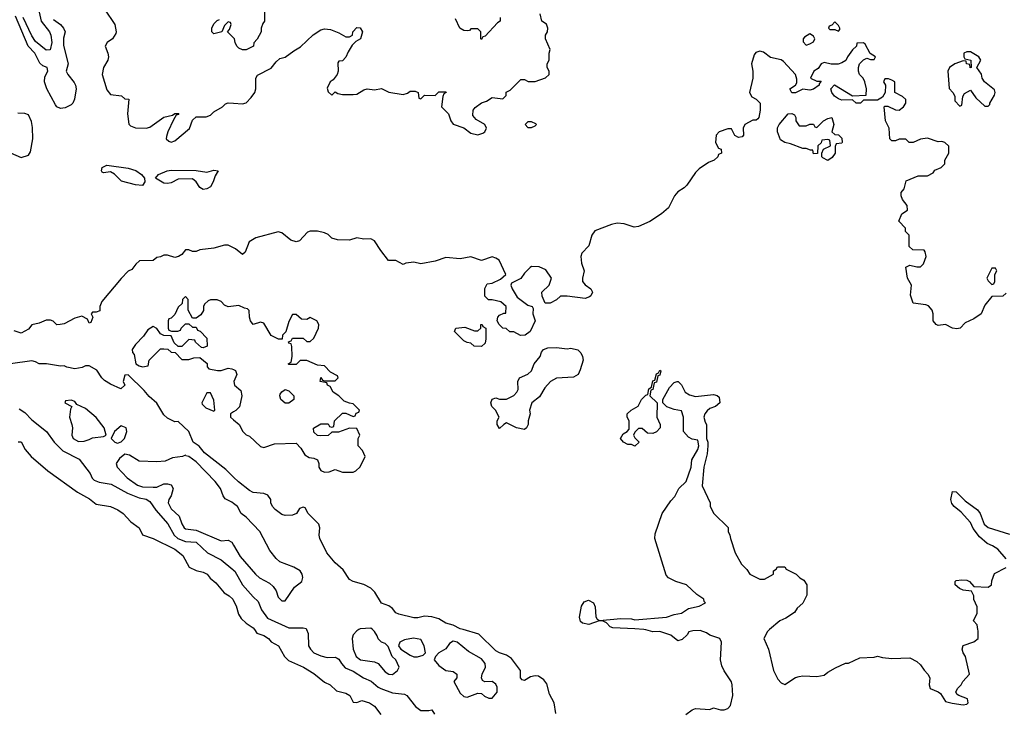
# Model space of a CAD drawing. Header units: inches. Extents: x 2380249 to 2585472, y 382747 to 546448.
# Tile 457 of 626: x 2498801 to 2504320, y 489537 to 493418. Entities that reach past the tile are written whole.
import ezdxf

# ---------------------------------------------------------------- set-up
doc = ezdxf.new("R2010")
doc.units = ezdxf.units.IN
doc.header["$MEASUREMENT"] = 0
for name, color, linetype in [('C4499', 7, 'Continuous'), ('C5408', 7, 'Continuous'), ('C5409', 7, 'Continuous')]:
    doc.layers.add(name, color=color, linetype=linetype)

msp = doc.modelspace()

# ---------------------------------------------------------------- linework, layer by layer
at = {"layer": 'C4499', "color": 4}
for points, elevation in [([(2498897.1, 493517.1), (2498922, 493410), (2498968.4, 493350), (2498976.5, 493330), (2498981.3, 493290), (2498972.1, 493247.9), (2498950, 493246), (2498890, 493296.2), (2498870, 493327), (2498819.8, 493430)], 32), ([(2499277.1, 493477.1), (2499334.8, 493390), (2499342, 493350), (2499339.6, 493340.4), (2499322, 493310), (2499291.3, 493290), (2499281, 493270), (2499296, 493230), (2499298.8, 493210), (2499294.8, 493190), (2499271, 493150), (2499264, 493110), (2499290, 493024.7), (2499310, 492998.8), (2499371.6, 492991.6), (2499390, 492974), (2499412.7, 492972.7), (2499406, 492890), (2499412, 492832), (2499422, 492822), (2499451, 492811), (2499510, 492810.7), (2499530, 492814.8), (2499610, 492871), (2499658, 492882), (2499670, 492892), (2499692.7, 492892.7), (2499690, 492886), (2499678, 492882), (2499663.6, 492856.4), (2499631.3, 492790), (2499623.6, 492763.6), (2499622, 492750), (2499636.9, 492736.9), (2499650, 492731.3), (2499670, 492738), (2499752.9, 492807.1), (2499770, 492854), (2499790, 492874), (2499847.3, 492872.7), (2499870, 492882), (2499890, 492902), (2499938, 492930), (2499954.6, 492945.4), (2499969.1, 492950.9), (2500000, 492949.3)], 44), ([(2498990, 493419.1), (2499030.4, 493390), (2499047.3, 493370), (2499056.3, 493350), (2499046.4, 493313.6), (2499046.6, 493273.4), (2499072.7, 493170), (2499062, 493130), (2499070.4, 493110), (2499106.3, 493066.3), (2499114.9, 493050), (2499117.1, 493030), (2499108.6, 492971.4), (2499099.1, 492950), (2499090, 492940.9), (2499055.8, 492924.2), (2499030, 492919.5), (2499010, 492929.4), (2499001.2, 492941.2), (2498953, 493030), (2498940.7, 493070), (2498942.7, 493097.3), (2498959, 493130), (2498955.3, 493150), (2498930, 493159.5), (2498914.2, 493174.2), (2498885.1, 493230), (2498848.8, 493268.8), (2498778.3, 493438.3)], 36), ([(2500000, 493316), (2499966, 493350), (2499976.4, 493363.6), (2499986, 493390), (2499982, 493402), (2499970, 493406), (2499950, 493386), (2499934, 493350), (2499890, 493338), (2499878, 493350), (2499878, 493370), (2499890, 493394), (2499907.3, 493412.7), (2499922, 493418)], 44), ([(2498750, 492672), (2498810, 492644.7), (2498850, 492658), (2498862, 492678), (2498874.5, 492750), (2498873.4, 492813.4), (2498867.2, 492847.2), (2498850, 492884), (2498830, 492892.7), (2498790, 492893.2)], 44), ([(2500000, 492139), (2499970, 492154), (2499950, 492154), (2499890, 492137.2), (2499811.6, 492128.4), (2499790, 492118), (2499770, 492118), (2499750, 492128), (2499730, 492128), (2499710, 492102), (2499692, 492090), (2499670, 492085.2), (2499630, 492098), (2499610, 492098), (2499590, 492088), (2499570, 492086), (2499550, 492068), (2499472.7, 492067.3), (2499451.6, 492048.4), (2499430, 492018), (2499410, 492008), (2499370, 491968), (2499261.4, 491838.6), (2499251, 491810), (2499250, 491786), (2499230, 491778), (2499210, 491778), (2499202, 491770), (2499211.3, 491750), (2499199.6, 491720.4), (2499190, 491718), (2499180.4, 491740.4), (2499150, 491757.2), (2499110, 491746), (2499050, 491714), (2499028.9, 491708.9), (2499010, 491708.7), (2498988.9, 491728.9), (2498974.6, 491734.6), (2498950, 491733.2), (2498910, 491717.2), (2498870, 491708.7), (2498850, 491684), (2498810, 491661.2), (2498770, 491674)], 44), ([(2500000, 491811.7), (2499970, 491808), (2499950, 491818), (2499930, 491838), (2499908.4, 491848.4), (2499870, 491848.7), (2499856.9, 491843.1), (2499836.9, 491823.1), (2499831.3, 491810), (2499831.1, 491788.9), (2499816.9, 491763.1), (2499790, 491746), (2499770, 491746), (2499746, 491790), (2499746, 491850), (2499730, 491866), (2499714, 491850), (2499712.7, 491827.3), (2499690, 491806), (2499670, 491766), (2499650, 491746), (2499638, 491742), (2499634, 491730), (2499634, 491690), (2499638, 491678), (2499652.7, 491672.7), (2499687.3, 491672.7), (2499702, 491678), (2499706, 491690), (2499730, 491714), (2499750, 491714), (2499770, 491694), (2499790, 491694), (2499798, 491678), (2499812.7, 491672.7), (2499850, 491634), (2499851.1, 491588.9), (2499830, 491578), (2499820.4, 491580.4), (2499786, 491610), (2499782, 491622), (2499750, 491626), (2499710, 491586), (2499690, 491586), (2499667.3, 491607.3), (2499650, 491646), (2499608.4, 491648.4), (2499590, 491658), (2499570, 491688), (2499550, 491698), (2499519.6, 491680.4), (2499496, 491644), (2499450, 491598), (2499432, 491570), (2499432.7, 491552.7), (2499442, 491542), (2499452, 491490), (2499470, 491478), (2499490, 491472), (2499522, 491478), (2499526, 491510), (2499590, 491574), (2499610, 491574), (2499632, 491572), (2499650, 491554), (2499672.7, 491552.7), (2499710, 491514), (2499750, 491514), (2499776.4, 491523.6), (2499810, 491524.7), (2499851.1, 491491.1), (2499852.7, 491472.7), (2499862, 491462), (2499910, 491451.3), (2499930, 491451.3), (2499970, 491464.7), (2499990, 491462), (2500000, 491456.7)], 48), ([(2500000, 490854.6), (2499956.6, 490896.6), (2499837.2, 490990), (2499807.3, 491027.3), (2499774, 491050), (2499749.3, 491109.3), (2499690, 491166), (2499670, 491164), (2499630, 491185.2), (2499610, 491202.7), (2499569.5, 491269.5), (2499526, 491306), (2499499.6, 491339.6), (2499410, 491428), (2499390, 491426), (2499382, 491390), (2499391.3, 491370), (2499369, 491349), (2499310, 491375.3), (2499276.5, 491396.5), (2499262, 491410), (2499232.9, 491452.9), (2499190, 491478), (2499170, 491478), (2499151.1, 491468.9), (2499110, 491461.2), (2499066, 491470), (2499050, 491478), (2499030, 491475.3), (2498950.9, 491489.1), (2498910, 491489.3), (2498890, 491501.2), (2498870, 491505.2), (2498750, 491489.5)], 48), ([(2498798, 491238), (2498830, 491216.3), (2498870, 491176.3), (2498951.3, 491110), (2498994, 491050), (2499042.6, 491002.6), (2499135.3, 490955.3), (2499195.5, 490875.5), (2499208, 490848), (2499218, 490838), (2499245.8, 490825.8), (2499314.2, 490814.2), (2499405.5, 490765.5), (2499470, 490738.4), (2499510, 490730.4), (2499530, 490718), (2499563.8, 490670), (2499632.4, 490592.4), (2499667, 490530), (2499688.2, 490510), (2499730, 490494.3), (2499790.2, 490490.2), (2499853.4, 490430), (2499930, 490390.7), (2499996.7, 490336.7), (2500000, 490333.3)], 48), ([(2500000, 491220.2), (2499982.8, 491210), (2499982.8, 491190), (2500000, 491175.8)], 48), ([(2498792.7, 491052.7), (2498810, 491052), (2498832, 491010), (2498864.7, 490970), (2498958, 490890), (2499126, 490770), (2499191.9, 490731.9), (2499230, 490702), (2499310, 490690.5), (2499350.4, 490670.4), (2499381, 490650), (2499423.4, 490603.4), (2499470.6, 490570.6), (2499490, 490532), (2499550, 490511.3), (2499670.8, 490450), (2499715.2, 490415.2), (2499751.3, 490350), (2499790, 490330.8), (2499830, 490322.8), (2499851.3, 490310), (2499867.9, 490287.9), (2499901.4, 490261.4), (2499946.4, 490206.4), (2499976, 490190), (2499996, 490170), (2500000, 490161.8)], 44), ([(2500000, 490706.5), (2499990, 490714), (2499953.6, 490733.6), (2499942, 490750), (2499926, 490790), (2499897, 490830), (2499790, 490939.5), (2499750, 490969.2), (2499733.2, 490973.2), (2499730, 490978), (2499714, 490970), (2499658, 490962), (2499616, 490944), (2499570, 490939.3), (2499470, 490943.7), (2499417.5, 490977.5), (2499390, 490984), (2499361.1, 490958.9), (2499342.8, 490930), (2499347.3, 490910), (2499403, 490850), (2499460.7, 490810), (2499490, 490800.3), (2499550, 490797.3), (2499570, 490798.8), (2499610, 490816.3), (2499630, 490817.3), (2499650.6, 490810.6), (2499662, 490790), (2499650.4, 490749.6), (2499637.3, 490730), (2499634, 490710), (2499650, 490676), (2499695.5, 490635.5), (2499710, 490592), (2499722.8, 490570), (2499730, 490564), (2499790, 490558), (2499930, 490497.3), (2499970, 490500.7), (2499990, 490490.8), (2500000, 490473.7)], 52)]:
    msp.add_lwpolyline(points, dxfattribs=dict(at, elevation=elevation))
for points, elevation in [([(2499490, 492489.4), (2499450, 492492), (2499372.1, 492512.1), (2499332.5, 492552.5), (2499310, 492565.2), (2499270, 492559), (2499263.2, 492563.2), (2499259, 492570), (2499263.7, 492590), (2499290, 492602), (2499410, 492585.5), (2499451.7, 492571.7), (2499484.7, 492550), (2499501, 492530), (2499502.8, 492510)], 36), ([(2499830, 492466), (2499810, 492477.2), (2499789.6, 492509.6), (2499770, 492525.2), (2499690, 492524.5), (2499650, 492504.2), (2499630, 492499.6), (2499610, 492501.6), (2499562, 492530), (2499579, 492550), (2499628.7, 492570), (2499650, 492573.7), (2499790, 492572.7), (2499850, 492562.8), (2499890, 492574), (2499914, 492570), (2499896.9, 492543.1), (2499886, 492510), (2499870, 492482), (2499850, 492469.2)], 36), ([(2499870, 491326), (2499850, 491326), (2499822, 491270), (2499823.6, 491263.6), (2499843.6, 491243.6), (2499890, 491224.7), (2499895.3, 491230), (2499890, 491286)], 48), ([(2499090, 491286), (2499058, 491282), (2499054, 491270), (2499094, 491250), (2499085.4, 491234.6), (2499080.7, 491190), (2499093.4, 491150), (2499096.3, 491130), (2499093, 491090), (2499100.7, 491070), (2499130, 491054.9), (2499163.3, 491056.7), (2499190, 491064.9), (2499210, 491074), (2499270, 491082), (2499286, 491090), (2499275.3, 491130), (2499229.4, 491189.4), (2499170, 491239), (2499122, 491262), (2499110, 491278)], 52), ([(2499370, 491142), (2499332, 491110), (2499314, 491070), (2499334, 491050), (2499350, 491044.7), (2499370, 491052), (2499388, 491070), (2499402, 491110), (2499398, 491130)], 52)]:
    msp.add_lwpolyline(points, close=True, dxfattribs=dict(at, elevation=elevation))
at = {"layer": 'C5408', "color": 4}
for points, elevation in [([(2500117.2, 490000), (2500130, 489981), (2500170, 489966.8), (2500196, 489950), (2500210.7, 489930.7), (2500251.3, 489910), (2500284.7, 489850), (2500307.5, 489827.5), (2500391.3, 489790), (2500450, 489754.8), (2500510, 489706), (2500542, 489690), (2500576.9, 489656.9), (2500630, 489644.7), (2500651.3, 489630), (2500670, 489594), (2500690, 489592), (2500718, 489602), (2500762, 489590), (2500790, 489571.3), (2500824.5, 489524.5)], 44), ([(2500408.6, 490000), (2500418, 489978), (2500420.5, 489910), (2500430.7, 489890), (2500450, 489870.7), (2500490, 489853), (2500524.1, 489844.1), (2500570, 489844.9), (2500580.5, 489840.5), (2500590, 489834.8), (2500604.9, 489810), (2500626.4, 489786.4), (2500670, 489766.7), (2500728.9, 489728.9), (2500771.7, 489711.7), (2500810, 489678), (2500826, 489670), (2500890, 489645.5), (2500958.8, 489638.8), (2500971, 489631), (2501018.8, 489570), (2501050, 489546.8), (2501094, 489546), (2501112, 489550), (2501126.4, 489526.4)], 48), ([(2500702, 490000), (2500690, 489994), (2500670.8, 489970), (2500664.9, 489950), (2500670.7, 489890), (2500686.8, 489850), (2500712, 489830), (2500790, 489819.1), (2500810, 489810.7), (2500850, 489762.8), (2500870, 489750.8), (2500890, 489747.7), (2500919, 489770), (2500929, 489790), (2500909.2, 489830), (2500889.4, 489850), (2500866, 489906), (2500850, 489922), (2500828.7, 489930), (2500810, 489948.7), (2500805.2, 489965.2), (2500789.2, 489989.2), (2500778.2, 490000)], 52), ([(2501806, 489530), (2501797.2, 489590), (2501770, 489638), (2501755.5, 489695.5), (2501739.3, 489719.3), (2501710, 489739), (2501690, 489741.2), (2501664, 489736), (2501630, 489715.3), (2501618, 489718), (2501608.7, 489730), (2501608.7, 489770), (2501558.7, 489838.7), (2501530, 489856), (2501489.6, 489869.6), (2501470, 489881.2), (2501375.1, 489975.1), (2501286.1, 490000)], 48), ([(2502535.5, 489524.5), (2502570, 489551.3), (2502590, 489558), (2502670, 489552), (2502690, 489562), (2502730, 489551.3), (2502750, 489551.3), (2502770, 489558), (2502784.7, 489575.3), (2502798, 489630), (2502795.1, 489690), (2502790, 489708), (2502749.1, 489769.1), (2502736.5, 489796.5), (2502729.2, 489830), (2502735.3, 489930), (2502726, 489950), (2502670, 489968.7), (2502650, 489982), (2502614.6, 489994.6), (2502573.6, 489993.6), (2502551.6, 489988.4), (2502542, 489970), (2502515.3, 489944.7), (2502490, 489938), (2502450, 489968), (2502390, 489988.7), (2502350, 489988), (2502310, 489999), (2502300.3, 490000)], 44), ([(2503003.7, 490000), (2502992, 489990), (2502972, 489950), (2502998, 489890), (2503026, 489770), (2503050, 489722), (2503070, 489702), (2503090, 489692), (2503149.1, 489730.9), (2503170, 489738), (2503190, 489741), (2503270, 489738), (2503310, 489744.7), (2503330, 489762), (2503374.6, 489785.4), (2503430, 489812), (2503447.3, 489812.7), (2503510, 489842), (2503590, 489844.7), (2503610, 489851.3), (2503636.4, 489843.6), (2503690, 489838), (2503790, 489842), (2503830, 489822), (2503850, 489802), (2503870, 489772), (2503892, 489750), (2503902, 489730), (2503898, 489690), (2503904.7, 489670), (2503950, 489651.3), (2503962, 489642), (2503990, 489598), (2504027.1, 489587.1), (2504090, 489578), (2504110, 489582), (2504118, 489590), (2504112.9, 489612.9), (2504066, 489630), (2504056.4, 489636.4), (2504048.7, 489650), (2504058, 489670), (2504078, 489690), (2504088, 489710), (2504124, 489750), (2504102, 489850), (2504088.7, 489870), (2504084, 489890), (2504090, 489911), (2504150, 489931), (2504173.2, 489950), (2504173.2, 489993.2), (2504172, 490000)], 44)]:
    msp.add_lwpolyline(points, dxfattribs=dict(at, elevation=elevation))
at = {"layer": 'C5408', "color": 4, "elevation": 52}
for points in [[(2501008.2, 489951.8), (2500958, 489942), (2500932, 489930), (2500924.7, 489910), (2500938, 489890), (2500990, 489856.3), (2501010, 489847.7), (2501030, 489847.3), (2501063.1, 489856.9), (2501075.3, 489870), (2501069, 489910), (2501050, 489944)], [(2501230, 489936), (2501210, 489922), (2501190, 489893.2), (2501151.3, 489870), (2501131.3, 489850), (2501124.7, 489830), (2501150, 489798), (2501190, 489771.3), (2501230, 489764.7), (2501252, 489750), (2501252, 489730), (2501234, 489710), (2501270, 489644.7), (2501290, 489624.7), (2501310, 489621), (2501370, 489644.7), (2501390, 489642), (2501406.4, 489626.4), (2501430, 489616), (2501450, 489616), (2501478, 489650), (2501477.5, 489677.5), (2501470, 489694), (2501450, 489708.7), (2501408, 489708), (2501395.3, 489715.3), (2501389, 489729), (2501393.2, 489750), (2501412, 489790), (2501409.5, 489810), (2501390, 489837), (2501316.9, 489876.9), (2501254, 489930)]]:
    msp.add_lwpolyline(points, close=True, dxfattribs=at)
at = {"layer": 'C5409', "color": 4}
for points, elevation in [([(2500174, 493530), (2500174, 493410), (2500163.6, 493396.4), (2500154, 493370), (2500154, 493350), (2500131.6, 493308.4), (2500112.7, 493287.3), (2500111.6, 493268.4), (2500071.3, 493248.7), (2500050, 493248.7), (2500030, 493258), (2500018, 493270), (2500008, 493290), (2500006, 493310), (2500000, 493316)], 44), ([(2500000, 492949.3), (2500050, 492946.8), (2500070, 492951), (2500098.9, 492981.1), (2500119, 493010), (2500125.2, 493030), (2500125.2, 493090), (2500133.6, 493106.4), (2500210, 493146), (2500238, 493182), (2500259, 493201), (2500290, 493206.8), (2500337, 493243), (2500375.3, 493264.7), (2500447, 493333), (2500490, 493361), (2500510, 493366), (2500543.5, 493363.5), (2500590, 493344.7), (2500630, 493322), (2500650, 493322), (2500666, 493330), (2500668, 493350), (2500690, 493374), (2500710, 493372), (2500722, 493350), (2500711.3, 493310), (2500684.7, 493295.3), (2500664.7, 493275.3), (2500642, 493238), (2500630, 493208), (2500610, 493188), (2500590, 493186), (2500584.7, 493175.3), (2500586, 493130), (2500581, 493110), (2500558.8, 493081.2), (2500542, 493070), (2500525.4, 493034.6), (2500530, 493014), (2500550, 492994), (2500570, 493014), (2500583.6, 493003.6), (2500610, 492998), (2500670, 492998.8), (2500690, 493001), (2500730, 493024.7), (2500749.1, 493030.9), (2500790, 493024.7), (2500830, 493031.3), (2500870, 493012), (2500950, 492998), (2500974, 493006), (2500990, 493018), (2501016.9, 493016.9), (2501034, 493010), (2501038, 492978), (2501050, 492974), (2501070, 492994), (2501130, 492992), (2501150, 493014), (2501190, 493014), (2501192, 493010), (2501178, 493002), (2501172.7, 492987.3), (2501164.7, 492930), (2501204.7, 492890), (2501218, 492850), (2501230, 492832), (2501290.9, 492810.9), (2501330, 492781), (2501368.4, 492771.6), (2501398, 492782), (2501408, 492790), (2501418, 492810), (2501408, 492830), (2501359, 492859), (2501341.2, 492881.2), (2501342, 492910), (2501353.6, 492926.4), (2501390, 492951), (2501418, 492962), (2501450, 492982), (2501510, 492974), (2501527.3, 492992.7), (2501528.7, 493011.3), (2501550, 493022), (2501610, 493082), (2501630, 493082), (2501651.3, 493071.3), (2501690, 493071), (2501748.9, 493091.1), (2501768, 493110), (2501768, 493130), (2501758, 493150), (2501758, 493170), (2501768.4, 493191.6), (2501768.7, 493230), (2501775.3, 493250), (2501748, 493310), (2501748.7, 493330), (2501759, 493350), (2501762, 493370), (2501753.2, 493393.2), (2501728.7, 493410), (2501718, 493450)], 44), ([(2501494, 493430), (2501494, 493410), (2501479.6, 493400.4), (2501410, 493326), (2501398, 493322), (2501390, 493306), (2501386, 493310), (2501386, 493350), (2501370, 493366), (2501330, 493366), (2501322, 493358), (2501310, 493355.3), (2501290, 493358), (2501268, 493370), (2501243.1, 493423.1)], 44), ([(2504330, 491886), (2504312, 491868), (2504250, 491866), (2504210, 491818), (2504190, 491768.7), (2504150, 491742), (2504101, 491719), (2504072, 491690), (2504053.7, 491686.3), (2504029.4, 491689.4), (2503990, 491709), (2503950, 491704), (2503938, 491710), (2503922, 491730), (2503922, 491770), (2503915.3, 491790), (2503894.6, 491814.6), (2503880.4, 491820.4), (2503808.9, 491828.9), (2503794.6, 491874.6), (2503799, 491930), (2503777.2, 491970), (2503768.7, 492031.3), (2503790, 492042), (2503830, 492032), (2503850, 492032), (2503868, 492050), (2503882, 492090), (2503876.4, 492116.4), (2503870, 492126), (2503808, 492128), (2503787.3, 492147.3), (2503786, 492210), (2503766, 492230), (2503766, 492250), (2503728.4, 492288.4), (2503746, 492330), (2503778, 492350), (2503776.4, 492376.4), (2503748.7, 492410), (2503742, 492430), (2503742, 492450), (2503758, 492470), (2503770, 492514), (2503836.4, 492543.6), (2503890, 492542), (2503920.4, 492559.6), (2503930, 492574), (2503966, 492590), (2503986, 492610), (2503986, 492630), (2504008.7, 492670), (2504008.4, 492708.4), (2503986, 492730), (2503970, 492735.3), (2503950, 492734), (2503890, 492754), (2503850.9, 492749.1), (2503810, 492728.7), (2503786, 492730), (2503767.3, 492747.3), (2503730, 492748), (2503710, 492738), (2503690, 492738), (2503678, 492750), (2503675.3, 492810), (2503654, 492850), (2503646, 492930), (2503650, 492934), (2503667.3, 492932.7), (2503710, 492912), (2503730, 492911.3), (2503755.3, 492930), (2503768.7, 492950), (2503768, 492970), (2503750, 492988), (2503706, 493010), (2503706, 493070), (2503690, 493078), (2503670, 493086), (2503650, 493086), (2503642, 493070), (2503654, 493050), (2503652, 493010), (2503636.9, 492983.1), (2503610, 492966), (2503530, 492966), (2503514, 492950), (2503490, 492949), (2503468.7, 492968.7), (2503410, 492966), (2503390, 492974), (2503369, 492990), (2503354, 493010), (2503348, 493030), (2503368, 493052), (2503470, 492991.3), (2503546, 492994), (2503548, 493030), (2503538, 493070), (2503528.7, 493090), (2503509, 493110), (2503502, 493130), (2503502, 493150), (2503509.1, 493170.9), (2503530, 493192), (2503550, 493202), (2503570, 493194), (2503590, 493194), (2503598, 493210), (2503568, 493228), (2503540.4, 493280.4), (2503530, 493288), (2503494, 493286), (2503492, 493270), (2503470, 493248.7), (2503441, 493210), (2503430.9, 493189.1), (2503410, 493175.3), (2503388.9, 493168.9), (2503350, 493168), (2503310, 493178), (2503294, 493170), (2503276, 493144), (2503252, 493130), (2503234, 493090), (2503270, 493074), (2503294, 493074), (2503282, 493058), (2503282, 493050), (2503250, 493028.7), (2503230, 493022), (2503190, 493028), (2503150, 493008.7), (2503130, 493008.7), (2503118, 493030), (2503148.7, 493051.3), (2503156.4, 493063.6), (2503156.4, 493083.6), (2503149, 493110), (2503082.5, 493182.5), (2503070, 493192.7), (2503010, 493205.2), (2502970, 493235.3), (2502950, 493242), (2502927.1, 493232.9), (2502918.8, 493221.2), (2502902.8, 493170), (2502911, 493130), (2502911, 493090), (2502891.3, 493010), (2502905.4, 492985.4), (2502930, 492972), (2502951, 492950), (2502951, 492910), (2502944.7, 492870), (2502938.8, 492861.2), (2502930, 492855.3), (2502910, 492854), (2502864.7, 492830), (2502856, 492810), (2502858, 492770), (2502850, 492762), (2502830, 492758), (2502808.7, 492768.7), (2502790, 492806), (2502770, 492806), (2502722, 492790), (2502704.7, 492770), (2502702, 492730), (2502718, 492698), (2502732.7, 492692.7), (2502734, 492670), (2502718, 492662), (2502714, 492650), (2502694, 492630), (2502662, 492618), (2502610, 492582), (2502590, 492562), (2502541, 492490), (2502525.2, 492474.8), (2502490, 492453.2), (2502470.8, 492430), (2502437.3, 492362.7), (2502398, 492330), (2502333.2, 492286.8), (2502270, 492259), (2502245.4, 492254.6), (2502190, 492274.5), (2502150, 492277.6), (2502118, 492270), (2502025.2, 492234.8), (2502007.3, 492210), (2501991.3, 492150), (2501951.1, 492108.9), (2501946.8, 492090), (2501950, 492054), (2501966, 492010), (2501956, 491970), (2501956, 491950), (2501970, 491931.3), (2502002, 491910), (2502011.3, 491890), (2502002, 491870), (2501994.8, 491865.2), (2501970, 491855.3), (2501870, 491868.7), (2501831.6, 491868.4), (2501810, 491848), (2501774, 491830), (2501746, 491830), (2501728.9, 491868.9), (2501728.7, 491890), (2501768, 491930), (2501782, 491970), (2501750, 492015.3), (2501713.6, 492033.6), (2501670, 492034), (2501662, 492030), (2501630, 491998), (2501610, 491968), (2501558, 491942), (2501554, 491930), (2501562, 491910), (2501590, 491862), (2501650, 491818), (2501674, 491810), (2501679.6, 491799.6), (2501678, 491770), (2501691.3, 491730), (2501662, 491670), (2501634, 491650), (2501608.9, 491648.9), (2501570, 491668), (2501548.4, 491668.4), (2501527.3, 491687.3), (2501508.9, 491688.9), (2501488, 491710), (2501478, 491730), (2501482, 491750), (2501490, 491762), (2501514, 491774), (2501526, 491774), (2501528, 491810), (2501497.2, 491837.2), (2501450, 491848), (2501428.4, 491848.4), (2501408.4, 491868.4), (2501408.9, 491911.1), (2501422, 491938), (2501450, 491942), (2501496.4, 491963.6), (2501526, 491990), (2501488, 492070), (2501470, 492082), (2501450, 492088.7), (2501390, 492068), (2501330, 492089), (2501270, 492077.2), (2501190, 492085.2), (2501130, 492065.2), (2501050, 492049), (2501010, 492059), (2500966.4, 492053.6), (2500950, 492046), (2500910, 492068), (2500869.1, 492069.1), (2500824.8, 492124.8), (2500790, 492179), (2500770, 492189), (2500730, 492188.7), (2500690, 492195.3), (2500650, 492182), (2500583.2, 492183.2), (2500550, 492194), (2500530, 492214), (2500510, 492224), (2500470, 492232.7), (2500430, 492232.3), (2500413.7, 492226.3), (2500370, 492179), (2500350, 492173.2), (2500321.5, 492181.5), (2500270, 492224), (2500250, 492229.2), (2500125.2, 492194.8), (2500087.5, 492172.5), (2500065.4, 492114.6), (2500050, 492102), (2500010, 492134), (2500000, 492139)], 44), ([(2500000, 491175.8), (2500031.3, 491150), (2500052, 491110), (2500070, 491092), (2500090, 491084.7), (2500150, 491026), (2500170, 491021), (2500230, 491041), (2500350, 491044.7), (2500376.8, 491016.8), (2500398.8, 490978.8), (2500423.5, 490963.5), (2500450, 490961), (2500470.7, 490950.7), (2500478, 490930), (2500478, 490910), (2500490, 490892), (2500510, 490882), (2500536.4, 490883.6), (2500570, 490898), (2500610, 490882), (2500670, 490882), (2500686, 490890), (2500710, 490912), (2500738, 490970), (2500723.1, 491003.1), (2500698, 491030), (2500698, 491070), (2500708, 491090), (2500690, 491126), (2500650, 491128.7), (2500587.3, 491107.3), (2500550, 491106), (2500530, 491088), (2500490, 491086), (2500470, 491088), (2500450, 491106), (2500448.4, 491128.4), (2500490, 491154), (2500530, 491154), (2500538, 491138), (2500550, 491134), (2500562, 491138), (2500566, 491170), (2500610, 491212), (2500630, 491212), (2500670, 491194), (2500682, 491198), (2500688, 491212), (2500702, 491218), (2500706, 491230), (2500670, 491266), (2500650, 491268), (2500620.2, 491280.2), (2500589.1, 491309.1), (2500558, 491330), (2500542, 491362), (2500526, 491370), (2500522, 491382), (2500486, 491390), (2500490, 491412), (2500498, 491398), (2500510, 491394), (2500570, 491394), (2500586, 491410), (2500582, 491422), (2500543.1, 491443.1), (2500510, 491478), (2500470, 491482), (2500410, 491508), (2500372.7, 491507.3), (2500350, 491486), (2500310, 491486), (2500306, 491490), (2500322, 491498), (2500328, 491530), (2500327.3, 491587.3), (2500322, 491602), (2500310, 491606), (2500307.3, 491612.7), (2500322, 491618), (2500330, 491634), (2500390, 491634), (2500410, 491614), (2500430, 491614), (2500450, 491634), (2500475.3, 491690), (2500478, 491710), (2500466, 491730), (2500430, 491748), (2500410, 491738), (2500380.4, 491740.4), (2500350, 491766), (2500330, 491766), (2500310, 491726), (2500292, 491668), (2500274, 491650), (2500272.7, 491627.3), (2500252.7, 491627.3), (2500210, 491648), (2500170, 491718), (2500150, 491722), (2500109, 491709), (2500095.3, 491730), (2500088.4, 491751.6), (2500087.3, 491787.3), (2500078, 491798), (2500060.4, 491800.4), (2500030, 491815.3), (2500000, 491811.7)], 48), ([(2500000, 491456.7), (2500010, 491451.3), (2500018, 491430), (2500002, 491390), (2500004.7, 491370), (2500039.8, 491339.8), (2500046, 491310), (2500032.3, 491247.7), (2500012.4, 491227.6), (2500000, 491220.2)], 48), ([(2502300.3, 490000), (2502250, 490005.2), (2502126, 490010), (2502110, 490015.3), (2502090, 490038), (2502068.4, 490048.4), (2502050, 490048.7), (2501990.5, 490029.5), (2501955.5, 490035.5), (2501944.8, 490044.8), (2501938, 490070), (2501950, 490132), (2501965.2, 490154.8), (2501990, 490164.7), (2502018, 490150), (2502026.8, 490126.8), (2502031, 490071), (2502038, 490058), (2502051, 490051), (2502170, 490062), (2502230, 490060.5), (2502250, 490054.8), (2502426, 490070), (2502470, 490084.7), (2502510, 490091.3), (2502550, 490118), (2502610, 490131.3), (2502646, 490150), (2502638, 490158), (2502635.3, 490170), (2502597.5, 490197.5), (2502539, 490250), (2502478, 490270), (2502438, 490290), (2502424.7, 490304.7), (2502362, 490510), (2502363.1, 490536.9), (2502402, 490650), (2502450, 490722), (2502473.2, 490746.8), (2502495.3, 490790), (2502536, 490830), (2502564, 490910), (2502569.4, 490950.6), (2502602, 491010), (2502608, 491030), (2502602, 491062), (2502570, 491068), (2502550, 491078), (2502522, 491110), (2502522, 491190), (2502510, 491226), (2502470, 491234), (2502428.7, 491248.7), (2502406, 491270), (2502406, 491290), (2502443.2, 491356.8), (2502470, 491384.7), (2502486, 491390), (2502492, 491390), (2502510, 491372), (2502530.9, 491330.9), (2502555.3, 491315.3), (2502590, 491306), (2502690, 491318), (2502710, 491312), (2502722, 491302), (2502724.7, 491270), (2502702, 491250), (2502670, 491239), (2502653.7, 491226.3), (2502641, 491210), (2502636, 491190), (2502642.8, 491162.8), (2502651.6, 491148.4), (2502651.3, 491070), (2502658, 491050), (2502658, 491030), (2502654.4, 490985.6), (2502636, 490910), (2502626.4, 490806.4), (2502672, 490710), (2502672, 490690), (2502692, 490650), (2502771.3, 490571.3), (2502772, 490550), (2502782, 490530), (2502784.7, 490510), (2502811.3, 490430), (2502846.4, 490366.4), (2502876.9, 490336.9), (2502894, 490310), (2502950, 490282), (2502976.4, 490283.6), (2503026, 490310), (2503026, 490330), (2503042, 490338), (2503048.4, 490351.6), (2503090, 490352), (2503098, 490338), (2503154, 490310), (2503174, 490290), (2503196.9, 490276.9), (2503214, 490250), (2503212.7, 490192.7), (2503191.1, 490148.9), (2503159.6, 490120.4), (2503143.6, 490096.4), (2503095.3, 490064.7), (2503062, 490050), (2503003.7, 490000)], 44), ([(2501286.1, 490000), (2501270, 490004.5), (2501230, 490024), (2501190, 490035.3), (2501150, 490060.9), (2501111.9, 490071.9), (2501070, 490075.3), (2501033.7, 490066.3), (2501010, 490066.6), (2500926.8, 490086.8), (2500910, 490094), (2500890, 490119), (2500870, 490134), (2500830, 490149), (2500792.3, 490210), (2500770, 490232.3), (2500730, 490252.3), (2500670, 490269.3), (2500650, 490281.2), (2500614.5, 490334.5), (2500570, 490374), (2500522, 490430), (2500482.7, 490510), (2500479.3, 490530), (2500482.7, 490570), (2500477.2, 490590), (2500418, 490650), (2500402, 490682), (2500390, 490686), (2500370, 490678), (2500352, 490650), (2500330, 490642), (2500290, 490639), (2500270, 490645.2), (2500232.5, 490672.5), (2500219, 490690), (2500209, 490710), (2500208.7, 490730), (2500192.5, 490752.5), (2500170, 490762), (2500110, 490769), (2500090, 490779), (2500027.7, 490827.7), (2500000, 490854.6)], 48), ([(2504330, 490397.2), (2504284, 490450), (2504254, 490470), (2504223.3, 490483.3), (2504180.1, 490520.1), (2504145.7, 490565.7), (2504130, 490599.3), (2504078.3, 490658.3), (2504039, 490690), (2504026, 490706), (2504021.2, 490730), (2504030, 490774), (2504050, 490772), (2504100.9, 490720.9), (2504170.3, 490670.3), (2504184.9, 490650), (2504208, 490590), (2504230, 490572.7), (2504350, 490535.5)], 44), ([(2500000, 490473.7), (2500037.3, 490410), (2500122.8, 490310), (2500146, 490290), (2500200.7, 490260.7), (2500222, 490242), (2500238, 490218), (2500250, 490182), (2500270, 490162), (2500290, 490162), (2500342, 490238), (2500382, 490270), (2500388.9, 490291.1), (2500385.2, 490310), (2500374, 490330), (2500338, 490350), (2500259, 490379), (2500238, 490398), (2500202.5, 490442.5), (2500146.6, 490550), (2500070, 490629.2), (2500042, 490650), (2500022, 490690), (2500000, 490706.5)], 52), ([(2500000, 490333.3), (2500006.6, 490326.6), (2500050.6, 490250), (2500110, 490182.8), (2500138, 490158), (2500156.3, 490110), (2500190, 490064), (2500310, 490010.6), (2500390.8, 490010.8), (2500406, 490006), (2500408.6, 490000)], 48), ([(2504172, 490000), (2504167.3, 490027.3), (2504148, 490050), (2504167.3, 490092.7), (2504167.3, 490127.3), (2504148.9, 490168.9), (2504148.7, 490190), (2504135.3, 490215.3), (2504090, 490221.2), (2504068.7, 490230), (2504044, 490250), (2504044, 490270), (2504050, 490274.8), (2504081.5, 490278.5), (2504110, 490276.3), (2504124.7, 490270), (2504150, 490242), (2504230, 490238), (2504248.7, 490251.3), (2504250, 490274), (2504265.6, 490314.4), (2504330, 490347.3)], 44), ([(2500000, 490161.8), (2500013.7, 490133.7), (2500027.1, 490087.1), (2500042, 490062), (2500070, 490036), (2500110, 490010.8), (2500117.2, 490000)], 44), ([(2500778.2, 490000), (2500770, 490008), (2500710, 490004), (2500702, 490000)], 52)]:
    msp.add_lwpolyline(points, dxfattribs=dict(at, elevation=elevation))
for points, elevation in [([(2503370, 493406), (2503352.7, 493387.3), (2503338, 493382), (2503334, 493370), (2503342, 493362), (2503370, 493362), (2503390, 493354), (2503398, 493362), (2503398, 493370), (2503390, 493386)], 44), ([(2503230, 493338), (2503199.6, 493320.4), (2503192, 493310), (2503192.7, 493292.7), (2503210, 493274), (2503230, 493282), (2503250, 493294), (2503258, 493310), (2503250, 493326)], 44), ([(2504130, 493238), (2504110, 493238), (2504094, 493230), (2504094, 493210), (2504098, 493198), (2504131.6, 493191.6), (2504134, 493150), (2504128.7, 493148.7), (2504126, 493166), (2504108, 493170), (2504106, 493186), (2504090, 493188), (2504042, 493170), (2504012, 493150), (2504004, 493130), (2504011.3, 493031.3), (2504032, 493010), (2504042, 492990), (2504043.6, 492963.6), (2504070, 492934), (2504082, 492938), (2504087.3, 492987.3), (2504096.4, 493003.6), (2504130, 493022), (2504159.6, 492979.6), (2504210, 492934), (2504230, 492934), (2504238, 492942), (2504238, 492950), (2504264.7, 492995.3), (2504269, 493010), (2504264.7, 493024.7), (2504209.2, 493069.2), (2504195.3, 493090), (2504192.9, 493112.9), (2504166, 493150), (2504188, 493190), (2504178, 493210)], 44), ([(2503170, 492822), (2503210, 492822), (2503230, 492832), (2503250, 492832), (2503258, 492818), (2503270, 492814), (2503306, 492850), (2503330, 492864.7), (2503354, 492870), (2503364.7, 492830), (2503354, 492790), (2503370, 492774), (2503390, 492772), (2503410, 492754), (2503412, 492730), (2503410, 492726), (2503378, 492722), (2503372.7, 492707.3), (2503372, 492670), (2503354.4, 492645.6), (2503330, 492628.7), (2503303.1, 492643.1), (2503298, 492650), (2503298, 492670), (2503307.3, 492692.7), (2503346, 492710), (2503342, 492742), (2503330, 492746), (2503298, 492742), (2503292.7, 492727.3), (2503274, 492710), (2503272.7, 492667.3), (2503250, 492666), (2503246, 492686), (2503234, 492686), (2503210, 492695.3), (2503190, 492695.3), (2503122, 492722), (2503089.4, 492729.4), (2503065.2, 492745.2), (2503048.9, 492788.9), (2503048.4, 492811.6), (2503058, 492830), (2503108, 492890), (2503130, 492892), (2503143.6, 492883.6), (2503152, 492870), (2503152, 492850)], 44), ([(2501670, 492846), (2501650, 492846), (2501634, 492830), (2501650, 492814), (2501670, 492814), (2501690, 492822), (2501698, 492830), (2501694.6, 492834.6)], 44), ([(2504270, 492026), (2504250, 492026), (2504222, 491970), (2504230, 491954), (2504250, 491934), (2504262, 491938), (2504266, 491950), (2504266, 491990), (2504278, 492010)], 44), ([(2501390, 491586), (2501348.4, 491588.4), (2501330, 491606), (2501310, 491608), (2501290, 491618), (2501238, 491670), (2501246, 491690), (2501295.3, 491695.3), (2501350, 491674), (2501370, 491674), (2501386, 491690), (2501386, 491710), (2501394, 491710), (2501398, 491698), (2501414, 491690), (2501414, 491630), (2501410, 491606)], 44), ([(2501870, 491574), (2501890, 491576.3), (2501930, 491566.8), (2501946.8, 491550), (2501956, 491530), (2501958.8, 491510), (2501943.5, 491456.5), (2501930.6, 491429.4), (2501906, 491414), (2501810, 491409.2), (2501776, 491390), (2501744.5, 491355.5), (2501715.2, 491304.8), (2501671.3, 491270), (2501658, 491230), (2501662, 491210), (2501652, 491170), (2501652, 491150), (2501642, 491130), (2501630, 491122), (2501586, 491130), (2501530, 491158), (2501514, 491150), (2501490, 491126), (2501478, 491150), (2501478, 491170), (2501488, 491190), (2501468, 491230), (2501448, 491250), (2501442, 491270), (2501448.7, 491291.3), (2501470, 491298), (2501490, 491291.3), (2501530, 491291.3), (2501570, 491312), (2501588, 491330), (2501594.6, 491345.4), (2501594, 491390), (2501602, 491410), (2501649.4, 491430.6), (2501669, 491450), (2501684, 491490), (2501719, 491530), (2501725.6, 491554.4), (2501738, 491570), (2501762, 491578), (2501810, 491580.7)], 44), ([(2502350, 491098), (2502320.4, 491100.4), (2502290, 491126), (2502270, 491126), (2502250, 491106), (2502242, 491090), (2502250, 491074), (2502274, 491050), (2502250, 491028.7), (2502230, 491038), (2502210, 491038), (2502186, 491050), (2502168, 491070), (2502183.1, 491096.9), (2502206, 491110), (2502216.4, 491123.6), (2502218, 491170), (2502206, 491190), (2502206, 491210), (2502228, 491230), (2502268.4, 491251.6), (2502286, 491290), (2502310, 491314), (2502322, 491318), (2502328, 491350), (2502342, 491358), (2502350, 491394), (2502362, 491398), (2502370, 491434), (2502382, 491438), (2502390, 491454), (2502394, 491450), (2502390, 491426), (2502378, 491422), (2502370, 491386), (2502358, 491382), (2502350, 491346), (2502338, 491342), (2502334, 491310), (2502374, 491270), (2502372, 491190), (2502392, 491150), (2502392, 491130), (2502371.1, 491108.9)], 44), ([(2500290, 491268.7), (2500264, 491290), (2500259, 491310), (2500261.2, 491318.8), (2500270, 491332), (2500290, 491344.7), (2500310, 491338), (2500338, 491310), (2500338, 491290), (2500310, 491268.7)], 48)]:
    msp.add_lwpolyline(points, close=True, dxfattribs=dict(at, elevation=elevation))

doc.saveas('drawing.dxf')
